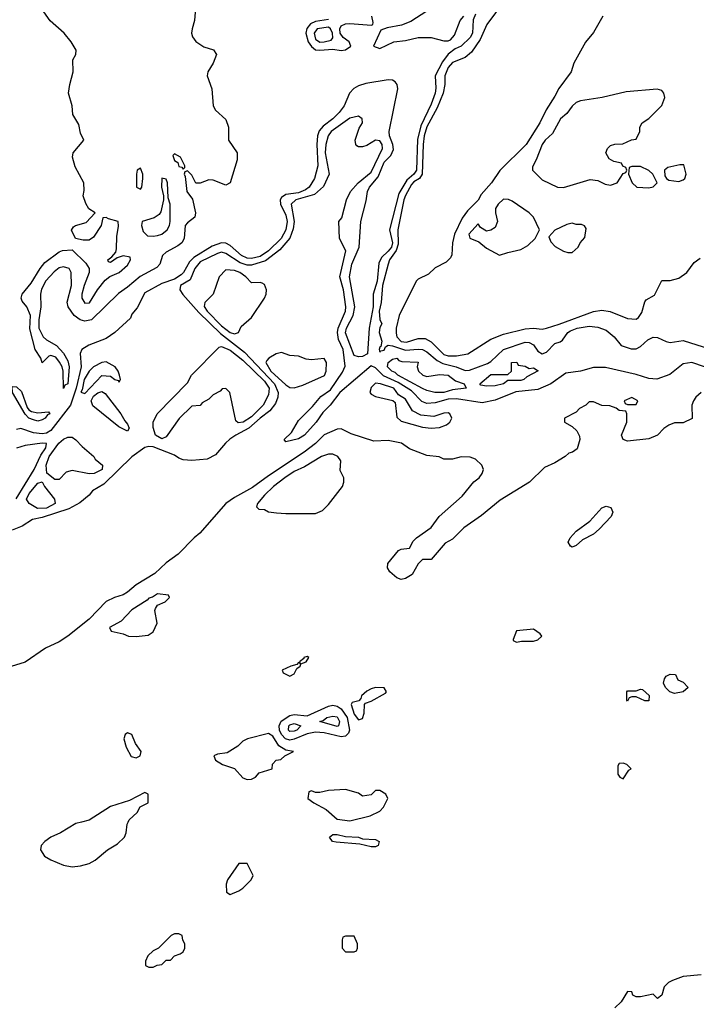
# Model space of a CAD drawing. Header units: inches. Extents: x 2348352 to 2479776, y 460422 to 613655.
# Tile 473 of 590: x 2444065 to 2447232, y 549148 to 553753. Entities that reach past the tile are written whole.
import ezdxf

# ---------------------------------------------------------------- set-up
doc = ezdxf.new("R2010")
doc.units = ezdxf.units.IN
doc.header["$MEASUREMENT"] = 0
doc.layers.add('C4544', color=7, linetype='Continuous')
doc.layers.add('C4545', color=7, linetype='Continuous')

msp = doc.modelspace()

# ---------------------------------------------------------------- linework, layer by layer
at = {"layer": 'C4544', "color": 4, "elevation": 36}
for points in [[(2444354.1, 550000), (2444327.1, 549992.9), (2444256, 549950), (2444210, 549929.6), (2444183, 549910), (2444166, 549890), (2444163, 549870), (2444181.4, 549841.4), (2444210, 549823), (2444270, 549798.8), (2444310, 549790.8), (2444350, 549794.8), (2444390, 549806), (2444418.6, 549821.4), (2444475.3, 549870), (2444522, 549898), (2444555.3, 549930), (2444564, 549950), (2444568.7, 549990), (2444573.3, 550000)], [(2447254.4, 549285.6), (2447170, 549277.6), (2447120.3, 549259.7), (2447101, 549250), (2447081, 549230), (2447070.7, 549190), (2447050, 549175.3), (2447030, 549195.3), (2446970, 549182.7), (2446950, 549182.7), (2446935.3, 549190), (2446930, 549206), (2446910, 549208), (2446880.7, 549159.3), (2446850, 549132)]]:
    msp.add_lwpolyline(points, dxfattribs=at)
at = {"layer": 'C4544', "color": 4}
for points, elevation in [([(2445710, 549884.2), (2445657.2, 549897.2), (2445546, 549906), (2445529.2, 549910), (2445514.5, 549930), (2445530, 549942.4), (2445550, 549942), (2445590, 549933.4), (2445650, 549930.3), (2445670, 549921.6), (2445730, 549918.4), (2445746.8, 549910), (2445742.8, 549890), (2445730, 549884.2)], 32), ([(2445130, 549806), (2445090, 549806), (2445038, 549730), (2445031.3, 549710), (2445032.7, 549672.7), (2445050, 549662), (2445090, 549678), (2445110, 549691.3), (2445148.7, 549730), (2445158, 549750)], 36), ([(2444810, 549478), (2444790, 549478), (2444774, 549470), (2444714, 549410), (2444690, 549398), (2444665.4, 549374.6), (2444654, 549350), (2444654, 549330), (2444670, 549322), (2444690, 549322), (2444708.4, 549331.6), (2444730, 549334), (2444750, 549354), (2444770, 549354), (2444790, 549374), (2444816.4, 549383.6), (2444830, 549394), (2444838, 549410), (2444838, 549430), (2444828.4, 549448.4), (2444826, 549470)], 36), ([(2445630, 549466), (2445590, 549466), (2445578, 549462), (2445574, 549450), (2445574, 549410), (2445590, 549394), (2445630, 549394), (2445642, 549398), (2445646, 549410), (2445646, 549430)], 36)]:
    msp.add_lwpolyline(points, close=True, dxfattribs=dict(at, elevation=elevation))
at = {"layer": 'C4545', "color": 4}
for points, elevation in [([(2446377.5, 553902.5), (2446252, 553730), (2446219.7, 553660.3), (2446179.4, 553600.6), (2446150, 553576.3), (2446090, 553553.7), (2446070, 553529.3), (2446054, 553490), (2446054.4, 553450), (2446046.9, 553410), (2446018.3, 553341.7), (2445970, 553251.3), (2445957.8, 553210), (2445952.6, 553170), (2445948.5, 553030), (2445936, 553010), (2445910, 552994.8), (2445898.3, 552981.7), (2445870, 552931.3), (2445863, 552910), (2445834.2, 552770), (2445837, 552703), (2445826.3, 552673.7), (2445796.2, 552630), (2445789.2, 552610), (2445763.7, 552510), (2445756, 552430), (2445747.3, 552390), (2445750, 552351), (2445759.1, 552330), (2445750, 552314), (2445747.2, 552290), (2445759.1, 552250), (2445755.3, 552224.7), (2445750, 552222), (2445747.2, 552210), (2445750, 552198), (2445755.5, 552204.5), (2445770, 552208), (2445776.6, 552223.4), (2445790, 552230.7), (2445810, 552227.9), (2445870, 552206.7), (2445930, 552212.4), (2445950, 552210.2), (2445970, 552200.2), (2446019.3, 552159.3), (2446044.6, 552144.6), (2446107.3, 552130), (2446150, 552112), (2446170, 552114), (2446254.9, 552145.1), (2446270, 552154), (2446330, 552210.3), (2446430, 552244.7), (2446450, 552244), (2446470, 552231.8), (2446490, 552202.4), (2446510, 552190.3), (2446530, 552198), (2446570, 552238.7), (2446594, 552246), (2446605.3, 552254.7), (2446629.6, 552290), (2446642.2, 552297.8), (2446674, 552310), (2446730, 552319.5), (2446770, 552315.8), (2446810, 552301.6), (2446847.3, 552270), (2446880.7, 552230), (2446926.8, 552213.2), (2446950, 552213), (2446970, 552224.9), (2447004.2, 552255.8), (2447030, 552268.4), (2447050, 552266.7), (2447090, 552247.4), (2447110, 552243.1), (2447170, 552253), (2447294.1, 552214.1)], 28), ([(2444890, 553828), (2444883.2, 553750), (2444871.6, 553710), (2444868.9, 553690), (2444873, 553673), (2444890, 553650.5), (2444927, 553627), (2444972.7, 553612.7), (2444986.8, 553590), (2444970.6, 553550), (2444945.5, 553510), (2444942, 553490), (2444964, 553430), (2444971, 553350), (2444981, 553330), (2445030, 553286), (2445042, 553250), (2445042.8, 553190), (2445082.4, 553130), (2445082.4, 553097.6), (2445050.4, 552989.6), (2445030, 552979), (2444970, 553002.7), (2444950, 553004), (2444910, 552988), (2444890, 552988), (2444870, 553026), (2444850, 553046), (2444838, 553042), (2444834, 553030), (2444839.8, 553019.8), (2444847.7, 552950), (2444873.4, 552913.4), (2444887.3, 552850), (2444884.7, 552830), (2444850, 552803.7), (2444839.3, 552790), (2444834, 552730), (2444824.4, 552710), (2444805.1, 552694.9), (2444750, 552665.6), (2444732.7, 552650), (2444721.6, 552610), (2444706.4, 552593.6), (2444628.3, 552551.7), (2444570, 552502.4), (2444526.8, 552473.2), (2444400.5, 552350), (2444370, 552343.5), (2444347.3, 552350), (2444319.7, 552370), (2444291.3, 552410), (2444287.8, 552432.2), (2444307.3, 552510), (2444305.1, 552570), (2444297.2, 552590), (2444270, 552596.9), (2444250, 552591.8), (2444226.1, 552573.9), (2444187.7, 552532.3), (2444167.6, 552492.4), (2444161.7, 552470), (2444163.7, 552410), (2444154, 552350), (2444154.9, 552310), (2444175.3, 552270), (2444190, 552256.5), (2444237, 552230), (2444270, 552193.7), (2444290, 552157.3), (2444296.5, 552130), (2444290.2, 552050.2), (2444276, 552044), (2444270, 552028.7), (2444268, 552110), (2444263.6, 552130), (2444251.5, 552151.5), (2444234.3, 552174.3), (2444210, 552182.7), (2444201.1, 552178.9), (2444170, 552148), (2444163.7, 552170), (2444136.9, 552210), (2444112, 552308), (2444115.1, 552370), (2444098.4, 552410), (2444075.9, 552435.9), (2444071.8, 552450), (2444076.9, 552470), (2444118.6, 552521.4), (2444160.5, 552590), (2444182.5, 552617.5), (2444250, 552668), (2444266, 552674), (2444310, 552676), (2444374, 552614), (2444390.7, 552590), (2444390.7, 552570), (2444366, 552510), (2444356.4, 552470), (2444356.4, 552450), (2444370, 552427.7), (2444391, 552429), (2444429.6, 552490.3), (2444465.4, 552534.6), (2444487.3, 552552.7), (2444530, 552570.7), (2444570, 552604.9), (2444584, 552630), (2444582, 552642), (2444550, 552648.7), (2444521, 552639), (2444490, 552618), (2444480.4, 552620.4), (2444478, 552630), (2444496.4, 552643.6), (2444514.6, 552665.4), (2444518.6, 552681.4), (2444520.2, 552739.8), (2444528, 552788), (2444526, 552810), (2444481.2, 552821.2), (2444470, 552828), (2444454, 552826), (2444446, 552790), (2444410, 552735.3), (2444390, 552721.2), (2444362, 552722), (2444326, 552730), (2444308, 552768), (2444316.4, 552783.6), (2444326, 552790), (2444375.5, 552804.5), (2444418, 552850), (2444388.7, 552868.7), (2444374, 552894), (2444362, 552930), (2444366.3, 552953.7), (2444365.1, 552990), (2444324.8, 553064.8), (2444312.3, 553110), (2444315.1, 553130), (2444365.2, 553190), (2444350, 553222), (2444342.4, 553262.4), (2444314, 553310), (2444309.8, 553350), (2444294, 553410), (2444298.9, 553450), (2444315.1, 553510), (2444314, 553566), (2444328, 553590), (2444328.7, 553610), (2444305.2, 553650), (2444273.2, 553690), (2444207.3, 553747.3), (2444177.2, 553790)], 16), ([(2445970, 553792.9), (2445895.3, 553744.7), (2445852.2, 553727.8), (2445784.2, 553715.8), (2445755.3, 553704.7), (2445720.7, 553630), (2445750, 553618.9), (2445816, 553650), (2445870, 553656.3), (2445930, 553670.2), (2445990, 553670.2), (2446050, 553654.6), (2446070, 553654), (2446081, 553659), (2446099.5, 553680.5), (2446126, 553750), (2446143.7, 553770)], 24), ([(2446198.8, 553778.8), (2446187.9, 553752.1), (2446183.7, 553690), (2446173.1, 553670), (2446131.2, 553628.8), (2446102.6, 553617.4), (2446070, 553591.6), (2446044.3, 553555.7), (2446010.2, 553490), (2446012.8, 553432.8), (2446009.2, 553410), (2445990, 553357.6), (2445943, 553257), (2445926.6, 553193.4), (2445921.6, 553050), (2445910.2, 553030), (2445876.7, 553003.3), (2445839.1, 552940.9), (2445796.1, 552770), (2445810.1, 552710), (2445805, 552690), (2445790, 552669.8), (2445758.6, 552641.4), (2445745.9, 552614.1), (2445737.5, 552530), (2445719.6, 552470), (2445719.6, 552410), (2445701.1, 552310), (2445692.9, 552190), (2445670, 552178), (2445650, 552176.2), (2445630, 552182.7), (2445590, 552289), (2445594, 552310), (2445625.1, 552370), (2445634, 552410), (2445607.9, 552550), (2445619.4, 552610), (2445654.5, 552690), (2445661, 552810), (2445686.5, 552906.5), (2445692.6, 552950), (2445701.7, 552970), (2445742.5, 553017.5), (2445770, 553086.7), (2445801.6, 553118.4), (2445814, 553146), (2445811.1, 553170), (2445795.8, 553210), (2445794.5, 553230), (2445834, 553430), (2445832, 553450), (2445821.8, 553461.8), (2445810, 553469.8), (2445790, 553472.5), (2445685.2, 553454.8), (2445650, 553444.1), (2445628.3, 553431.7), (2445608.1, 553410), (2445583.6, 553350), (2445560.9, 553319.1), (2445530.7, 553289.3), (2445484.6, 553255.4), (2445466.6, 553233.4), (2445458.9, 553210), (2445455.4, 553170), (2445460.6, 553070), (2445444.2, 553010), (2445419.6, 552970), (2445402.5, 552957.5), (2445370, 552944.1), (2445310, 552935.1), (2445290, 552922), (2445283.6, 552910), (2445285.5, 552890), (2445310, 552839.3), (2445316.6, 552810), (2445310.9, 552770), (2445288.3, 552730), (2445230, 552671.6), (2445190, 552644.9), (2445150, 552636), (2445130, 552638.2), (2445102.6, 552650), (2445050, 552696.4), (2445030, 552707.7), (2445010, 552709.8), (2444965.6, 552694.4), (2444879.4, 552640.6), (2444859.3, 552620.7), (2444832.3, 552570), (2444820.6, 552559.4), (2444790, 552540.3), (2444730, 552518.7), (2444650, 552475.4), (2444614.2, 552405.8), (2444590, 552375.3), (2444583.5, 552356.5), (2444510.3, 552289.7), (2444470, 552261.6), (2444388.7, 552231.3), (2444356.3, 552210), (2444347.9, 552192.1), (2444351.9, 552130), (2444329.2, 552030), (2444303.3, 551950), (2444210, 551831.8), (2444190, 551819.4), (2444170, 551815.7), (2444130, 551820.7), (2444070, 551840.4), (2444050, 551836.4)], 24), ([(2445510, 553753.8), (2445450, 553745), (2445426.7, 553733.3), (2445408.3, 553711.7), (2445404, 553690), (2445415.4, 553650), (2445430, 553628), (2445450, 553613), (2445470, 553610.2), (2445530, 553616), (2445570, 553609.4), (2445590, 553611.8), (2445614.5, 553630), (2445607.3, 553650), (2445578.9, 553670), (2445564.4, 553690), (2445563.5, 553710), (2445570, 553723.8), (2445590, 553734), (2445610, 553734.9), (2445712, 553728), (2445718, 553730), (2445719.3, 553740.7), (2445712.3, 553770)], 24), ([(2446794.9, 553770), (2446750, 553693.2), (2446712.4, 553647.6), (2446658.8, 553550), (2446646, 553510), (2446587.9, 553432.1), (2446570, 553395.3), (2446528.7, 553331.3), (2446499.5, 553270), (2446435.8, 553170), (2446312.7, 553047.3), (2446273.4, 552990), (2446224.2, 552935.8), (2446210, 552909.3), (2446160.5, 552859.5), (2446135.5, 552824.5), (2446100.3, 552750), (2446090.3, 552710), (2446086.8, 552653.2), (2446081, 552639), (2446061, 552619), (2446010, 552593.2), (2445977.6, 552562.4), (2445930, 552539.7), (2445920.9, 552530), (2445840.2, 552370), (2445826.8, 552310), (2445826.7, 552286.7), (2445829.5, 552269.5), (2445850, 552247.3), (2445875.4, 552244.6), (2445930, 552262.6), (2445962.6, 552262.6), (2445990, 552246.4), (2446050, 552187.4), (2446070, 552180.3), (2446110, 552180.4), (2446162, 552190), (2446270, 552258.8), (2446330, 552282), (2446430, 552308), (2446470, 552310.7), (2446510, 552306), (2446530, 552310.8), (2446590, 552328.4), (2446750, 552388.2), (2446790, 552394), (2446828, 552388), (2446910, 552356), (2446950, 552352), (2446960.4, 552359.6), (2446976.4, 552383.6), (2446990, 552434), (2446996.4, 552443.6), (2447035.3, 552464.7), (2447070, 552534), (2447110, 552534), (2447150, 552544.7), (2447188, 552570), (2447222, 552618), (2447250, 552638)], 32), ([(2447270, 552129.4), (2447210, 552149.2), (2447170, 552144), (2447107.1, 552092.9), (2447047.5, 552072.5), (2447010, 552074.5), (2446950, 552094), (2446807, 552127), (2446750, 552126.9), (2446690, 552109.7), (2446620.2, 552099.8), (2446550.6, 552050), (2446490, 552024), (2446386.8, 552013.2), (2446290, 551974), (2446230, 551961.2), (2446110, 551980.3), (2446070, 551977.7), (2446010, 551960.9), (2445970, 551957.3), (2445946.8, 551966.8), (2445897.9, 552017.9), (2445836, 552056), (2445766.9, 552086.9), (2445730, 552125.1), (2445710, 552133.6), (2445562.8, 552010), (2445517.3, 551950), (2445483.4, 551916.6), (2445453, 551870), (2445397.3, 551810), (2445370, 551793.2), (2445310, 551778), (2445302, 551790), (2445337.5, 551822.5), (2445370, 551878), (2445435.9, 551944.1), (2445474.5, 551990), (2445518.8, 552021.2), (2445575.1, 552104.9), (2445587.9, 552132.1), (2445579.4, 552210), (2445557.7, 552257.7), (2445551.7, 552290), (2445555, 552310), (2445589.6, 552390), (2445592, 552410), (2445580.4, 552490), (2445562.9, 552550), (2445591.9, 552671.9), (2445561.2, 552730), (2445558, 552810), (2445572.9, 552827.1), (2445595.1, 552910), (2445613.2, 552950), (2445649.2, 552990), (2445710, 553040.3), (2445763.6, 553150), (2445762, 553170), (2445750, 553186), (2445730, 553189.3), (2445690, 553165.2), (2445670, 553159), (2445650, 553158), (2445643.1, 553163.1), (2445638, 553170), (2445635.3, 553190), (2445653.6, 553246.4), (2445668.7, 553270), (2445668, 553290), (2445650, 553302), (2445610, 553292.3), (2445522, 553230), (2445508.5, 553210), (2445497.6, 553170), (2445494.9, 553130), (2445513.4, 553030), (2445487.2, 552972.8), (2445444.8, 552935.2), (2445358, 552910), (2445334.9, 552890), (2445350.3, 552810), (2445345.6, 552774.4), (2445328.8, 552731.2), (2445283.1, 552676.9), (2445214.6, 552625.4), (2445150, 552605), (2445130, 552605.8), (2445096.3, 552616.3), (2445030, 552659.7), (2445010, 552665.1), (2444990, 552659.7), (2444910, 552621.1), (2444885.3, 552590), (2444863.4, 552536.6), (2444818, 552510), (2444814.4, 552490), (2444828.1, 552468.1), (2444903.3, 552383.3), (2445005.4, 552285.4), (2445117.7, 552197.7), (2445256.8, 552050), (2445274.2, 552010), (2445272.6, 551987.4), (2445261.6, 551958.4), (2445236.4, 551923.6), (2445190.3, 551890), (2445138.1, 551841.9), (2445076.4, 551810), (2445049.2, 551790.8), (2445027.7, 551772.3), (2444981.8, 551718.2), (2444942.9, 551697.1), (2444870, 551691.1), (2444830, 551694.7), (2444810, 551702), (2444790, 551716.3), (2444690, 551754.8), (2444670, 551756.9), (2444650, 551752.3), (2444590, 551707.8), (2444459.5, 551580.5), (2444406, 551550), (2444390.7, 551530), (2444346.5, 551493.5), (2444294.3, 551465.7), (2444170, 551424.8), (2444124.2, 551415.8), (2444076.5, 551383.5), (2444030, 551365.3)], 28), ([(2447254, 552010), (2447230, 551988), (2447218, 551970), (2447211.3, 551950), (2447212.7, 551887.3), (2447170, 551868), (2447130, 551868), (2447103.6, 551856.4), (2447079.6, 551840.4), (2447050.6, 551809.4), (2447010, 551793.2), (2446910, 551782), (2446889.2, 551789.2), (2446882, 551810), (2446906, 551870), (2446906, 551910), (2446902, 551922), (2446870, 551926), (2446856.4, 551936.4), (2446827.3, 551947.3), (2446790, 551948), (2446750, 551966), (2446730, 551966), (2446714, 551950), (2446685.4, 551934.6), (2446670, 551918), (2446614, 551890), (2446614, 551870), (2446651.1, 551851.1), (2446672, 551830), (2446684.7, 551804.7), (2446686, 551790), (2446674.4, 551745.6), (2446652, 551730), (2446634.8, 551725.2), (2446618, 551710), (2446570, 551681.2), (2446521.4, 551658.6), (2446450.8, 551590), (2446314, 551506), (2446226.2, 551433.8), (2446143.4, 551376.6), (2446090, 551324), (2446056, 551304), (2445990, 551228.7), (2445950, 551228), (2445930, 551208), (2445901.4, 551158.6), (2445870, 551139), (2445850, 551135.3), (2445830, 551142), (2445798, 551170), (2445786, 551190), (2445788, 551210), (2445838, 551270), (2445850, 551276), (2445890, 551282), (2445906.3, 551313.7), (2445922, 551330), (2445990, 551378), (2446028.7, 551430), (2446135.9, 551524.1), (2446190, 551591.3), (2446215.3, 551610), (2446228.7, 551630), (2446235.3, 551650), (2446228, 551670), (2446198, 551698), (2446172.7, 551707.3), (2446131.6, 551708.4), (2446090, 551698), (2446050, 551698), (2446028.4, 551708.4), (2445970, 551715.3), (2445890, 551745.2), (2445851.8, 551771.8), (2445790, 551784.5), (2445722, 551782), (2445616, 551816), (2445570, 551839), (2445550, 551837.2), (2445490, 551811.6), (2445449.2, 551770.8), (2445397.1, 551730), (2445230, 551619.7), (2445155.3, 551564.7), (2445070, 551518.4), (2445030, 551489.6), (2444908.8, 551351.2), (2444882, 551330), (2444806.9, 551253.1), (2444750, 551212.7), (2444696.7, 551163.3), (2444610, 551109.6), (2444570, 551075.1), (2444550, 551062.4), (2444508.8, 551051.2), (2444470, 551031.8), (2444390.6, 550950), (2444290, 550869.6), (2444250, 550843.7), (2444186.2, 550813.8), (2444090, 550747.6), (2443938, 550702)], 32), ([(2444048.1, 551511.9), (2444133.3, 551650), (2444164.1, 551715.9), (2444187, 551750), (2444191.1, 551771.1), (2444170, 551772.6), (2444090, 551762), (2444050, 551749.2)], 28), ([(2444573.3, 550000), (2444578, 550010), (2444614.6, 550045.4), (2444628.9, 550071.1), (2444666, 550090), (2444666, 550130), (2444650, 550138), (2444578.8, 550101.2), (2444490, 550073.2), (2444390.5, 550009.5), (2444354.1, 550000)], 36)]:
    msp.add_lwpolyline(points, dxfattribs=dict(at, elevation=elevation))
for points, elevation in [([(2445510, 553717.7), (2445457.3, 553710), (2445442.8, 553690), (2445450, 553662.4), (2445470, 553648.1), (2445490, 553649.2), (2445522.4, 553657.6), (2445531, 553669), (2445528.3, 553690), (2445518.9, 553710)], 28), ([(2447049, 553429), (2446903.5, 553416.5), (2446790.7, 553389.3), (2446690, 553374), (2446670, 553365.2), (2446650.5, 553349.5), (2446625.3, 553314.7), (2446596.3, 553290), (2446558.4, 553221.6), (2446524.9, 553190), (2446510.7, 553170), (2446482.8, 553097.2), (2446465.4, 553065.4), (2446464.7, 553050), (2446510, 553004), (2446582, 552970), (2446610, 552967.7), (2446734.6, 553005.4), (2446770, 553001), (2446804.5, 552984.5), (2446830, 552978.8), (2446862, 552990), (2446890, 553034), (2446902, 553038), (2446906, 553050), (2446902, 553062), (2446888, 553068), (2446882, 553082), (2446846, 553090), (2446823.1, 553103.1), (2446808.7, 553130), (2446815.3, 553150), (2446830, 553164.7), (2446850, 553171.3), (2446887.3, 553172.7), (2446928.4, 553191.6), (2446950, 553194), (2446968, 553230), (2446968, 553250), (2446978, 553270), (2447010, 553291.3), (2447070, 553352), (2447084, 553390), (2447079, 553410), (2447070, 553422)], 36), ([(2444790, 553126), (2444782, 553118), (2444790, 553094), (2444804.7, 553084.7), (2444810, 553066), (2444823.6, 553063.6), (2444830, 553054), (2444838, 553062), (2444838, 553070), (2444818, 553110)], 16), ([(2444630, 553058), (2444614, 553050), (2444612, 553030), (2444612, 552970), (2444630, 552961), (2444636, 552970), (2444642, 553010), (2444642, 553030)], 16), ([(2446970, 553066), (2446930, 553066), (2446918, 553062), (2446914, 553030), (2446932, 552990), (2446954, 552970), (2447010, 552967.3), (2447030, 552972), (2447048, 552990), (2447028, 553030), (2447010, 553048)], 36), ([(2447154, 553074), (2447098, 553062), (2447082, 553050), (2447083.6, 553023.6), (2447092, 553010), (2447102.8, 553002.8), (2447150, 552996), (2447170, 553004.7), (2447178, 553010), (2447184, 553030), (2447173.6, 553073.6)], 36), ([(2444730, 553012.7), (2444728, 552970), (2444738, 552930), (2444738, 552910), (2444726.2, 552853.8), (2444718.4, 552841.6), (2444694.2, 552825.8), (2444638, 552810), (2444634.8, 552790), (2444642.8, 552762.8), (2444662.8, 552742.8), (2444690, 552740.5), (2444710, 552744.4), (2444730, 552750.7), (2444754.5, 552770), (2444766.6, 552790), (2444769.3, 552810), (2444768.7, 552890), (2444760.2, 552920.2), (2444756, 552990), (2444750, 553008)], 16), ([(2446330, 552913.2), (2446304.7, 552890), (2446291.3, 552870), (2446291.3, 552850), (2446301, 552810), (2446290, 552782), (2446270.7, 552769.3), (2446250, 552764), (2446222, 552782), (2446210, 552798), (2446166.8, 552750), (2446171.6, 552731.6), (2446214, 552714), (2446250, 552684), (2446310, 552651.3), (2446350, 552664.7), (2446410, 552678), (2446443.1, 552696.9), (2446478, 552730), (2446498, 552770), (2446469, 552830), (2446449, 552850), (2446370, 552904), (2446352.7, 552912.7)], 36), ([(2446650, 552802), (2446625.4, 552794.6), (2446570, 552768), (2446542, 552738), (2446550, 552714), (2446571.6, 552691.6), (2446610, 552671.3), (2446630, 552664.7), (2446650, 552664.7), (2446678, 552690), (2446688, 552710), (2446710, 552734), (2446716.4, 552776.4), (2446708.4, 552788.4), (2446694.6, 552794.6), (2446670, 552795.3)], 36), ([(2445030, 552583.7), (2444999.1, 552550), (2444970.4, 552469.6), (2444931, 552430), (2444928.7, 552411.3), (2444942.6, 552390), (2445010, 552320.9), (2445050, 552290.4), (2445070, 552284.4), (2445089.4, 552290.6), (2445101.6, 552318.4), (2445150, 552361), (2445210, 552451.3), (2445218, 552470), (2445219.3, 552490), (2445210, 552515.3), (2445200.2, 552520.2), (2445190, 552524), (2445150, 552522), (2445124, 552550), (2445095.1, 552570), (2445070, 552579.7)], 32), ([(2445087.8, 551867.8), (2445076.5, 551876.5), (2445048.9, 552008.9), (2445030, 552028), (2445012.7, 552027.3), (2445003.6, 552016.4), (2444970, 551998), (2444950, 551978), (2444919.6, 551960.4), (2444910, 551948), (2444870, 551946), (2444811.6, 551888.4), (2444750, 551802), (2444730, 551793.2), (2444701.2, 551810), (2444690, 551846), (2444689.2, 551870.8), (2444708, 551910), (2444850, 552054), (2444868.9, 552091.1), (2444998, 552222), (2445010, 552224.7), (2445050, 552208), (2445110, 552160.8), (2445210, 552063.1), (2445232.2, 552030), (2445230, 551999), (2445204.9, 551950), (2445150, 551896.3), (2445110.5, 551870)], 24), ([(2445290, 552196), (2445264.7, 552190), (2445230.5, 552169.5), (2445221.1, 552158.9), (2445217.3, 552150), (2445241.1, 552110), (2445310, 552045.5), (2445330, 552033), (2445350, 552030.6), (2445390, 552043), (2445491, 552089), (2445499.5, 552110), (2445501.2, 552150), (2445490, 552168.7), (2445430, 552162), (2445405.1, 552165.1), (2445370, 552179), (2445330, 552182.7)], 32), ([(2444470, 552152.3), (2444450, 552149.3), (2444410, 552129.3), (2444390, 552109.5), (2444366.4, 552070), (2444357.3, 552022.7), (2444351.1, 552011.1), (2444370, 552005.3), (2444450, 552088.7), (2444490, 552085.7), (2444510, 552070.6), (2444525.8, 552065.8), (2444530, 552058), (2444536, 552070), (2444532, 552090), (2444525.6, 552110), (2444512, 552130)], 28), ([(2445970, 552084), (2446030, 552093), (2446070, 552090.3), (2446104.2, 552064.2), (2446144.7, 552050), (2446154, 552030), (2446090, 552021.3), (2446050, 552009.8), (2446008, 552010), (2445970, 552018.4), (2445950, 552027.8), (2445834.5, 552090), (2445822.6, 552102.6), (2445806.6, 552110), (2445787, 552130), (2445789.4, 552150), (2445810, 552166), (2445830, 552170.4), (2445839.8, 552159.8), (2445854, 552154), (2445930, 552150.7), (2445924.7, 552130), (2445931.3, 552110), (2445952, 552090)], 24), ([(2446450, 552122), (2446470, 552124.7), (2446490.8, 552110.8), (2446438, 552082), (2446424.7, 552070), (2446410, 552065.6), (2446350, 552066), (2446330, 552049.6), (2446290, 552040.9), (2446250, 552039), (2446223.1, 552043.1), (2446218, 552050), (2446270, 552094), (2446350, 552094), (2446366, 552110), (2446366, 552150), (2446391.1, 552151.1), (2446398, 552138), (2446430, 552132)], 24), ([(2445730, 552053.3), (2445710, 552033.2), (2445704, 552010), (2445710, 552001), (2445730, 551991), (2445811.3, 551971.3), (2445822, 551962), (2445830, 551894), (2445850, 551876), (2445950, 551846.8), (2445990, 551842.8), (2446030, 551846), (2446062, 551858), (2446078, 551870), (2446088, 551890), (2446078, 551910), (2446070, 551914), (2446050, 551913.2), (2446003.5, 551896.5), (2445942.7, 551902.7), (2445903.2, 551923.2), (2445870, 551979), (2445838, 551998), (2445816.2, 552030), (2445754, 552050)], 32), ([(2444150, 551914.9), (2444199.1, 551919.1), (2444206, 551910), (2444194.4, 551905.6), (2444184.9, 551890), (2444170, 551881.3), (2444150, 551875.8), (2444130, 551881), (2444108.4, 551890), (2444090, 551908.4), (2444031.8, 552010), (2444030, 552038), (2444050, 552036.3), (2444073.4, 552013.4), (2444099.5, 551939.5), (2444108.1, 551928.1), (2444120.7, 551920.7)], 16), ([(2444570, 551828), (2444529.4, 551849.4), (2444407.3, 551947.3), (2444399.6, 551970), (2444410, 551991.8), (2444430, 552007.7), (2444450, 552013.4), (2444464.5, 552004.5), (2444538.8, 551910), (2444556.8, 551876.8), (2444570, 551862), (2444576.9, 551843.1)], 24), ([(2446930, 551986), (2446894, 551970), (2446898, 551958), (2446910, 551954), (2446950, 551954), (2446958, 551970)], 32), ([(2444390, 551629.6), (2444310, 551645.1), (2444282.8, 551637.2), (2444250, 551602), (2444230, 551602), (2444192.7, 551632.7), (2444188.6, 551670), (2444202.8, 551710), (2444247.9, 551772.1), (2444270, 551791.6), (2444290, 551801.3), (2444310, 551800.7), (2444328.2, 551788.2), (2444356.8, 551756.8), (2444411.3, 551710), (2444418, 551698), (2444452, 551670), (2444451, 551650), (2444414, 551630)], 24), ([(2445530, 551720.9), (2445510, 551720.9), (2445478, 551710), (2445398.3, 551661.7), (2445350, 551639.7), (2445306.4, 551610), (2445252.4, 551570), (2445210.6, 551530), (2445178, 551490), (2445174, 551474), (2445183.6, 551463.6), (2445210, 551462), (2445230, 551451.3), (2445267.1, 551447.1), (2445310, 551442.8), (2445450, 551444), (2445482.7, 551457.3), (2445510, 551486), (2445575.3, 551570), (2445582, 551590), (2445582, 551610), (2445564.7, 551644.7), (2445568.7, 551690), (2445554, 551710)], 36), ([(2444147.6, 551467.6), (2444109.2, 551490), (2444097, 551510), (2444110, 551537.1), (2444150, 551586), (2444170, 551592), (2444181, 551570), (2444228.2, 551510), (2444230.4, 551490), (2444190, 551468)], 24), ([(2446650, 551286), (2446642.7, 551290), (2446632, 551310), (2446640.9, 551330), (2446670, 551360.7), (2446732.8, 551407.2), (2446789.6, 551470.3), (2446810, 551477.1), (2446832.2, 551472.2), (2446840.5, 551450), (2446833, 551430), (2446777.1, 551370), (2446750, 551347.6), (2446699.5, 551320.5), (2446670, 551294.5)], 32), ([(2444710, 551068), (2444687.1, 551052.9), (2444670, 551048), (2444662, 551038), (2444590, 550992.7), (2444539.8, 550940.2), (2444484.7, 550910), (2444492.7, 550892.7), (2444550, 550881), (2444574, 550870), (2444610, 550868), (2444665.6, 550874.4), (2444689.3, 550890.7), (2444708.7, 550930), (2444698, 550990), (2444700.4, 550999.6), (2444710, 551014), (2444746, 551030), (2444766, 551050), (2444762, 551062)], 36), ([(2446470, 550902), (2446390, 550894), (2446374, 550854), (2446374, 550850), (2446390, 550842), (2446413.6, 550846.4), (2446470, 550846), (2446490, 550852), (2446508, 550870), (2446500.4, 550880.4)], 36), ([(2445410, 550774), (2445394, 550770), (2445394, 550766), (2445374, 550750), (2445378, 550742), (2445370, 550746), (2445362, 550738), (2445334, 550730), (2445294, 550710), (2445298, 550698), (2445330, 550682), (2445350, 550694), (2445362, 550718), (2445378, 550730), (2445380.4, 550739.6), (2445406, 550750), (2445418, 550770)], 36), ([(2447130, 550602), (2447108, 550610), (2447088, 550630), (2447078, 550650), (2447082, 550670), (2447090, 550682), (2447110, 550691.3), (2447134, 550690), (2447145.4, 550665.4), (2447170, 550654), (2447194, 550630), (2447170, 550608.7)], 32), ([(2445730, 550629), (2445710, 550624), (2445690, 550613.2), (2445664.7, 550590), (2445662, 550578), (2445652, 550568), (2445620.7, 550559.3), (2445616, 550550), (2445630, 550504.9), (2445650, 550478.8), (2445670, 550484.7), (2445677.2, 550510), (2445678, 550550), (2445683.1, 550556.9), (2445710, 550566), (2445776.5, 550603.5), (2445782, 550610), (2445770, 550628)], 36), ([(2446990, 550568), (2446950, 550586), (2446930, 550586), (2446918, 550582), (2446910, 550566), (2446906, 550570), (2446906, 550610), (2446910, 550614), (2446950, 550614), (2446970, 550622), (2446979.6, 550619.6), (2447011.6, 550591.6), (2447010, 550568)], 32), ([(2445570, 550398.7), (2445490, 550417.3), (2445450, 550420.2), (2445410, 550412.9), (2445350, 550387.5), (2445330, 550384.1), (2445309.3, 550389.3), (2445289.9, 550409.9), (2445280.7, 550430), (2445278.8, 550450), (2445288, 550472), (2445330, 550498), (2445350, 550503.2), (2445410, 550496.9), (2445510, 550542.8), (2445530, 550547.1), (2445550, 550542.8), (2445570, 550529.1), (2445597.8, 550490), (2445607.9, 550430), (2445604.2, 550415.8), (2445590, 550402)], 32), ([(2445550, 550446.9), (2445469, 550470), (2445484.5, 550475.5), (2445502, 550490), (2445530, 550495.8), (2445550, 550491.8), (2445562.4, 550470), (2445556.3, 550450)], 28), ([(2445330, 550423.5), (2445322.4, 550430), (2445325.1, 550450), (2445330, 550454.3), (2445350, 550461.1), (2445380.7, 550450), (2445362, 550430), (2445350, 550424.8)], 28), ([(2444570, 550418), (2444558.8, 550410), (2444553, 550390), (2444563, 550350), (2444586.2, 550306.2), (2444610, 550300.7), (2444628.7, 550310), (2444632.7, 550330), (2444607.3, 550367.3), (2444590, 550409.2)], 36), ([(2445230, 550415.1), (2445130.9, 550389.1), (2445110, 550378), (2445085.4, 550354.6), (2445035.3, 550324.7), (2444990, 550318), (2444974, 550310), (2444982, 550290), (2445014, 550270), (2445070.6, 550250.6), (2445110, 550207.3), (2445130, 550198.8), (2445150, 550201), (2445168, 550210), (2445186, 550230), (2445246, 550250), (2445248.7, 550271.3), (2445266, 550290), (2445287.3, 550292.7), (2445306, 550310), (2445346, 550330), (2445310, 550337.2), (2445277.2, 550357.2), (2445250, 550402.7)], 36), ([(2446890, 550275.3), (2446870, 550274), (2446863.6, 550263.6), (2446863.6, 550223.6), (2446874, 550210), (2446890, 550202), (2446916.4, 550243.6), (2446926, 550250), (2446906, 550270)], 36), ([(2445590, 550153.2), (2445510, 550148), (2445470, 550138), (2445450, 550138), (2445430, 550146), (2445418, 550142), (2445414, 550110), (2445442, 550090), (2445499.8, 550059.8), (2445550, 550014), (2445610, 550006), (2445706, 550030), (2445750, 550052), (2445768, 550070), (2445788, 550110), (2445778, 550130), (2445750, 550148), (2445730, 550148), (2445710, 550128), (2445670, 550122), (2445650, 550135.3)], 36)]:
    msp.add_lwpolyline(points, close=True, dxfattribs=dict(at, elevation=elevation))

doc.saveas('drawing.dxf')
